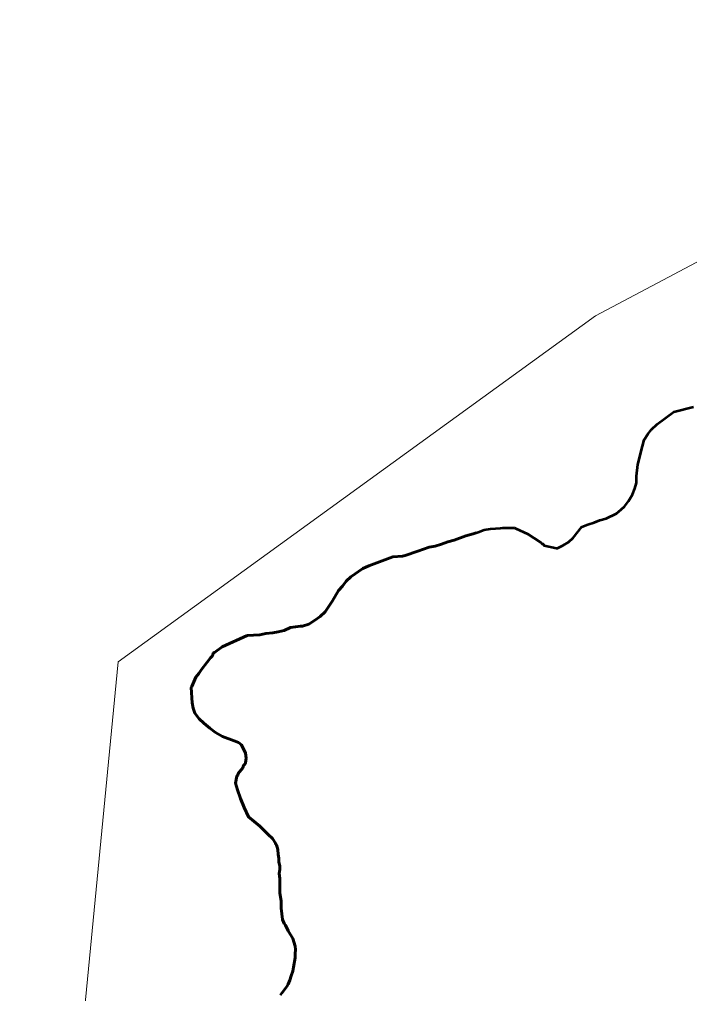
# Model space of a CAD drawing. Extents: x 553962 to 842807, y 8883888 to 9032388.
# Drawn here: x 804094 to 804660, y 9022702 to 9023526 of the extents above; entities that cross this region are included whole.
import ezdxf

# ---------------------------------------------------------------- set-up
doc = ezdxf.new("R2010")
doc.units = 0
doc.header["$LTSCALE"] = 200
doc.linetypes.add('LONG_DASH_SHORT_DASH', pattern=[9.9, 6, -1.2, 1.5, -1.2])
doc.layers.add('1', color=7, linetype='Continuous', lineweight=13)

msp = doc.modelspace()

# ---------------------------------------------------------------- linework, layer by layer
at = {"layer": '1'}
for points in [[(804093.6, 9022119.5), (804177.1, 9022982.9), (804580.8, 9023275.4), (805054.1, 9023526.1), (805714.2, 9022666.7), (806110.1, 9021636.8), (807364.8, 9022244.8), (807810.2, 9022133.4)], [(804663.7, 9023198.5), (804647.1, 9023194.3), (804633.1, 9023183.8), (804628.1, 9023179.5), (804625.1, 9023175.4), (804622.1, 9023170.5), (804620.6, 9023165.4), (804616.8, 9023149.9), (804615.6, 9023139.9), (804615.5, 9023134.2), (804614, 9023129.4), (804612.1, 9023124.4), (804608.8, 9023118.7), (804605.3, 9023114.3), (804602.6, 9023111.7), (804598.6, 9023108.4), (804589.9, 9023104.1), (804584.6, 9023102.7), (804579.6, 9023100.8), (804574.3, 9023099.1), (804569.3, 9023097.2), (804562.1, 9023087.8), (804558, 9023084.1), (804553.2, 9023081.2), (804548.6, 9023079.1), (804547.9, 9023079), (804537.5, 9023081.3), (804537.1, 9023081.6), (804536.7, 9023082.6), (804535.5, 9023082.8), (804534.5, 9023083.8), (804523.3, 9023091.2), (804513.4, 9023095.7), (804512.3, 9023096.1), (804509.2, 9023096.3), (804502.4, 9023096.3), (804500.5, 9023096), (804492, 9023095.4), (804486.8, 9023094.4), (804481.6, 9023092.5), (804477.3, 9023091.1), (804471.2, 9023089.5), (804461.2, 9023085.8), (804455.9, 9023084.3), (804450.7, 9023082.4), (804445.3, 9023080.7), (804440.3, 9023079.8), (804430.5, 9023076.6), (804419.9, 9023072.7), (804417.7, 9023072.3), (804409.4, 9023071.7), (804389.2, 9023064.1), (804384.1, 9023061.8), (804373.8, 9023054.9), (804370, 9023051), (804366.8, 9023046.9), (804363.6, 9023043.3), (804358.3, 9023034.5), (804352.2, 9023025.2), (804348, 9023021.1), (804343.3, 9023017.9), (804338.3, 9023014.8), (804333.1, 9023013.1), (804331.2, 9023013), (804322.9, 9023011.8), (804317.4, 9023009.5), (804312.4, 9023008.2), (804307.8, 9023007.4), (804302.1, 9023006.9), (804296.8, 9023005.7), (804286.1, 9023005.1)], [(804286.1, 9023005.1), (804265.1, 9022995.7), (804258.7, 9022990.8), (804257.4, 9022990.2), (804256.9, 9022988.1), (804255.1, 9022986.4), (804252.5, 9022982.6), (804247.5, 9022976.3), (804245.2, 9022973), (804242.7, 9022969.9), (804239.3, 9022962), (804238.8, 9022961.3), (804239.8, 9022948.2), (804240.5, 9022943.6), (804241.8, 9022939.6), (804245.6, 9022934.7), (804249.5, 9022931.1), (804254.6, 9022926.7), (804259.5, 9022923.1), (804265.2, 9022919.7), (804275.3, 9022916.1), (804278.8, 9022914.7), (804281.5, 9022912.7), (804284.7, 9022905.7), (804285.3, 9022901.4), (804284.8, 9022897.4), (804284.6, 9022896.7), (804283.2, 9022895.3), (804282.4, 9022893.2), (804278.7, 9022888.4), (804278.2, 9022887.2), (804277.4, 9022886.2), (804276.4, 9022880.3), (804278.1, 9022874.8)], [(804278.1, 9022874.8), (804280.5, 9022867.2), (804283.8, 9022859.6)], [(804283.8, 9022859.6), (804287.2, 9022851.9), (804296.9, 9022843.8), (804303.9, 9022836.8), (804307.7, 9022833.6), (804310.3, 9022829.7), (804310.5, 9022828.5), (804311.1, 9022828.1), (804312.1, 9022824.2), (804312.4, 9022820.1), (804313, 9022816.8), (804313.1, 9022813.6), (804313.7, 9022810.3), (804313.7, 9022807.2), (804313.4, 9022804), (804313.8, 9022799.8), (804313.8, 9022787.4), (804315.1, 9022780.9), (804315.1, 9022774.5), (804316.1, 9022765.1), (804317.4, 9022761.7), (804318.5, 9022760.3), (804321, 9022755.3), (804324.9, 9022748.9), (804326.8, 9022742.6), (804327.1, 9022739.6), (804326.9, 9022736), (804326.8, 9022732.7), (804325.5, 9022724.8), (804324.7, 9022721.4), (804323.4, 9022717.5), (804322.4, 9022713.6), (804320.9, 9022710.2), (804319.8, 9022708.3), (804315.6, 9022702.8), (804314.4, 9022701.1)]]:
    msp.add_lwpolyline(points, dxfattribs=at)
at = {"layer": '1', "lineweight": 53}
for points in [[(804286.1, 9023005.1), (804296.8, 9023005.7), (804302.1, 9023006.9), (804307.8, 9023007.4), (804312.4, 9023008.2), (804317.4, 9023009.5), (804322.9, 9023011.8), (804331.2, 9023013), (804333.1, 9023013.1), (804338.3, 9023014.8), (804343.3, 9023017.9), (804348, 9023021.1), (804352.2, 9023025.2), (804358.3, 9023034.5), (804363.6, 9023043.3), (804366.8, 9023046.9), (804370, 9023051), (804373.8, 9023054.9), (804384.1, 9023061.8), (804389.2, 9023064.1), (804409.4, 9023071.7), (804417.7, 9023072.3), (804419.9, 9023072.7), (804430.5, 9023076.6), (804440.3, 9023079.8), (804445.3, 9023080.7), (804450.7, 9023082.4), (804455.9, 9023084.3), (804461.2, 9023085.8), (804471.2, 9023089.5), (804477.3, 9023091.1), (804481.6, 9023092.5), (804486.8, 9023094.4), (804492, 9023095.4), (804500.5, 9023096), (804502.4, 9023096.3), (804509.2, 9023096.3), (804512.3, 9023096.1), (804513.4, 9023095.7), (804523.3, 9023091.2), (804534.5, 9023083.8), (804535.5, 9023082.8), (804536.7, 9023082.6), (804537.1, 9023081.6), (804537.5, 9023081.3), (804547.9, 9023079), (804548.6, 9023079.1), (804553.2, 9023081.2), (804558, 9023084.1), (804562.1, 9023087.8), (804569.3, 9023097.2), (804574.3, 9023099.1), (804579.6, 9023100.8), (804584.6, 9023102.7), (804589.9, 9023104.1), (804598.6, 9023108.4), (804602.6, 9023111.7), (804605.3, 9023114.3), (804608.8, 9023118.7), (804612.1, 9023124.4), (804614, 9023129.4), (804615.5, 9023134.2), (804615.6, 9023139.9), (804616.8, 9023149.9), (804620.6, 9023165.4), (804622.1, 9023170.5), (804625.1, 9023175.4), (804628.1, 9023179.5), (804633.1, 9023183.8), (804647.1, 9023194.3), (804663.7, 9023198.5)], [(804278.1, 9022874.8), (804276.4, 9022880.3), (804277.4, 9022886.2), (804278.2, 9022887.2), (804278.7, 9022888.4), (804282.4, 9022893.2), (804283.2, 9022895.3), (804284.6, 9022896.7), (804284.8, 9022897.4), (804285.3, 9022901.4), (804284.7, 9022905.7), (804281.5, 9022912.7), (804278.8, 9022914.7), (804275.3, 9022916.1), (804265.2, 9022919.7), (804259.5, 9022923.1), (804254.6, 9022926.7), (804249.5, 9022931.1), (804245.6, 9022934.7), (804241.8, 9022939.6), (804240.5, 9022943.6), (804239.8, 9022948.2), (804238.8, 9022961.3), (804239.3, 9022962), (804242.7, 9022969.9), (804245.2, 9022973), (804247.5, 9022976.3), (804252.5, 9022982.6), (804255.1, 9022986.4), (804256.9, 9022988.1), (804257.4, 9022990.2), (804258.7, 9022990.8), (804265.1, 9022995.7), (804286.1, 9023005.1)], [(804283.8, 9022859.6), (804280.5, 9022867.2), (804278.1, 9022874.8)], [(804314.4, 9022701.1), (804315.6, 9022702.8), (804319.8, 9022708.3), (804320.9, 9022710.2), (804322.4, 9022713.6), (804323.4, 9022717.5), (804324.7, 9022721.4), (804325.5, 9022724.8), (804326.8, 9022732.7), (804326.9, 9022736), (804327.1, 9022739.6), (804326.8, 9022742.6), (804324.9, 9022748.9), (804321, 9022755.3), (804318.5, 9022760.3), (804317.4, 9022761.7), (804316.1, 9022765.1), (804315.1, 9022774.5), (804315.1, 9022780.9), (804313.8, 9022787.4), (804313.8, 9022799.8), (804313.4, 9022804), (804313.7, 9022807.2), (804313.7, 9022810.3), (804313.1, 9022813.6), (804313, 9022816.8), (804312.4, 9022820.1), (804312.1, 9022824.2), (804311.1, 9022828.1), (804310.5, 9022828.5), (804310.3, 9022829.7), (804307.7, 9022833.6), (804303.9, 9022836.8), (804296.9, 9022843.8), (804287.2, 9022851.9), (804283.8, 9022859.6)]]:
    msp.add_lwpolyline(points, dxfattribs=at)
at = {"layer": '1', "linetype": 'LONG_DASH_SHORT_DASH', "lineweight": 60}
for points in [[(804286.1, 9023005.1), (804296.8, 9023005.7), (804302.1, 9023006.9), (804307.8, 9023007.4), (804312.4, 9023008.2), (804317.4, 9023009.5), (804322.9, 9023011.8), (804331.2, 9023013), (804333.1, 9023013.1), (804338.3, 9023014.8), (804343.3, 9023017.9), (804348, 9023021.1), (804352.2, 9023025.2), (804358.3, 9023034.5), (804363.6, 9023043.3), (804366.8, 9023046.9), (804370, 9023051), (804373.8, 9023054.9), (804384.1, 9023061.8), (804389.2, 9023064.1), (804409.4, 9023071.7), (804417.7, 9023072.3), (804419.9, 9023072.7), (804430.5, 9023076.6), (804440.3, 9023079.8), (804445.3, 9023080.7), (804450.7, 9023082.4), (804455.9, 9023084.3), (804461.2, 9023085.8), (804471.2, 9023089.5), (804477.3, 9023091.1), (804480, 9023092)], [(804286.1, 9023005.1), (804296.8, 9023005.7), (804302.1, 9023006.9), (804307.8, 9023007.4), (804312.4, 9023008.2), (804317.4, 9023009.5), (804322.9, 9023011.8), (804331.2, 9023013), (804333.1, 9023013.1), (804338.3, 9023014.8), (804343.3, 9023017.9), (804348, 9023021.1), (804352.2, 9023025.2), (804358.3, 9023034.5), (804363.6, 9023043.3), (804366.8, 9023046.9), (804370, 9023051), (804373.8, 9023054.9), (804384.1, 9023061.8), (804389.2, 9023064.1), (804409.4, 9023071.7), (804417.7, 9023072.3), (804419.9, 9023072.7), (804430.5, 9023076.6), (804440.3, 9023079.8), (804445.3, 9023080.7), (804450.7, 9023082.4), (804455.9, 9023084.3), (804461.2, 9023085.8), (804471.2, 9023089.5), (804477.3, 9023091.1), (804480, 9023092)], [(804278.1, 9022874.8), (804276.4, 9022880.3), (804277.4, 9022886.2), (804278.2, 9022887.2), (804278.7, 9022888.4), (804282.4, 9022893.2), (804283.2, 9022895.3), (804284.6, 9022896.7), (804284.8, 9022897.4), (804285.3, 9022901.4), (804284.7, 9022905.7), (804281.5, 9022912.7), (804278.8, 9022914.7), (804275.3, 9022916.1), (804265.2, 9022919.7), (804259.5, 9022923.1), (804254.6, 9022926.7), (804249.5, 9022931.1), (804245.6, 9022934.7), (804241.8, 9022939.6), (804240.5, 9022943.6), (804239.8, 9022948.2), (804238.8, 9022961.3), (804239.3, 9022962), (804242.7, 9022969.9), (804245.2, 9022973), (804247.5, 9022976.3), (804252.5, 9022982.6), (804255.1, 9022986.4), (804256.9, 9022988.1), (804257.4, 9022990.2), (804258.7, 9022990.8), (804265.1, 9022995.7), (804286.1, 9023005.1)], [(804278.1, 9022874.8), (804276.4, 9022880.3), (804277.4, 9022886.2), (804278.2, 9022887.2), (804278.7, 9022888.4), (804282.4, 9022893.2), (804283.2, 9022895.3), (804284.6, 9022896.7), (804284.8, 9022897.4), (804285.3, 9022901.4), (804284.7, 9022905.7), (804281.5, 9022912.7), (804278.8, 9022914.7), (804275.3, 9022916.1), (804265.2, 9022919.7), (804259.5, 9022923.1), (804254.6, 9022926.7), (804249.5, 9022931.1), (804245.6, 9022934.7), (804241.8, 9022939.6), (804240.5, 9022943.6), (804239.8, 9022948.2), (804238.8, 9022961.3), (804239.3, 9022962), (804242.7, 9022969.9), (804245.2, 9022973), (804247.5, 9022976.3), (804252.5, 9022982.6), (804255.1, 9022986.4), (804256.9, 9022988.1), (804257.4, 9022990.2), (804258.7, 9022990.8), (804265.1, 9022995.7), (804286.1, 9023005.1)], [(804283.8, 9022859.6), (804280.5, 9022867.2), (804278.1, 9022874.8)], [(804283.8, 9022859.6), (804280.5, 9022867.2), (804278.1, 9022874.8)], [(804315.6, 9022702.8), (804319.8, 9022708.3), (804320.9, 9022710.2), (804322.4, 9022713.6), (804323.4, 9022717.5), (804324.7, 9022721.4), (804325.5, 9022724.8), (804326.8, 9022732.7), (804326.9, 9022736), (804327.1, 9022739.6), (804326.8, 9022742.6), (804324.9, 9022748.9), (804321, 9022755.3), (804318.5, 9022760.3), (804317.4, 9022761.7), (804316.1, 9022765.1), (804315.1, 9022774.5), (804315.1, 9022780.9), (804313.8, 9022787.4), (804313.8, 9022799.8), (804313.4, 9022804), (804313.7, 9022807.2), (804313.7, 9022810.3), (804313.1, 9022813.6), (804313, 9022816.8), (804312.4, 9022820.1), (804312.1, 9022824.2), (804311.1, 9022828.1), (804310.5, 9022828.5), (804310.3, 9022829.7), (804307.7, 9022833.6), (804303.9, 9022836.8), (804296.9, 9022843.8), (804287.2, 9022851.9), (804283.8, 9022859.6)], [(804315.6, 9022702.8), (804319.8, 9022708.3), (804320.9, 9022710.2), (804322.4, 9022713.6), (804323.4, 9022717.5), (804324.7, 9022721.4), (804325.5, 9022724.8), (804326.8, 9022732.7), (804326.9, 9022736), (804327.1, 9022739.6), (804326.8, 9022742.6), (804324.9, 9022748.9), (804321, 9022755.3), (804318.5, 9022760.3), (804317.4, 9022761.7), (804316.1, 9022765.1), (804315.1, 9022774.5), (804315.1, 9022780.9), (804313.8, 9022787.4), (804313.8, 9022799.8), (804313.4, 9022804), (804313.7, 9022807.2), (804313.7, 9022810.3), (804313.1, 9022813.6), (804313, 9022816.8), (804312.4, 9022820.1), (804312.1, 9022824.2), (804311.1, 9022828.1), (804310.5, 9022828.5), (804310.3, 9022829.7), (804307.7, 9022833.6), (804303.9, 9022836.8), (804296.9, 9022843.8), (804287.2, 9022851.9), (804283.8, 9022859.6)]]:
    msp.add_lwpolyline(points, dxfattribs=at)

doc.saveas('drawing.dxf')
